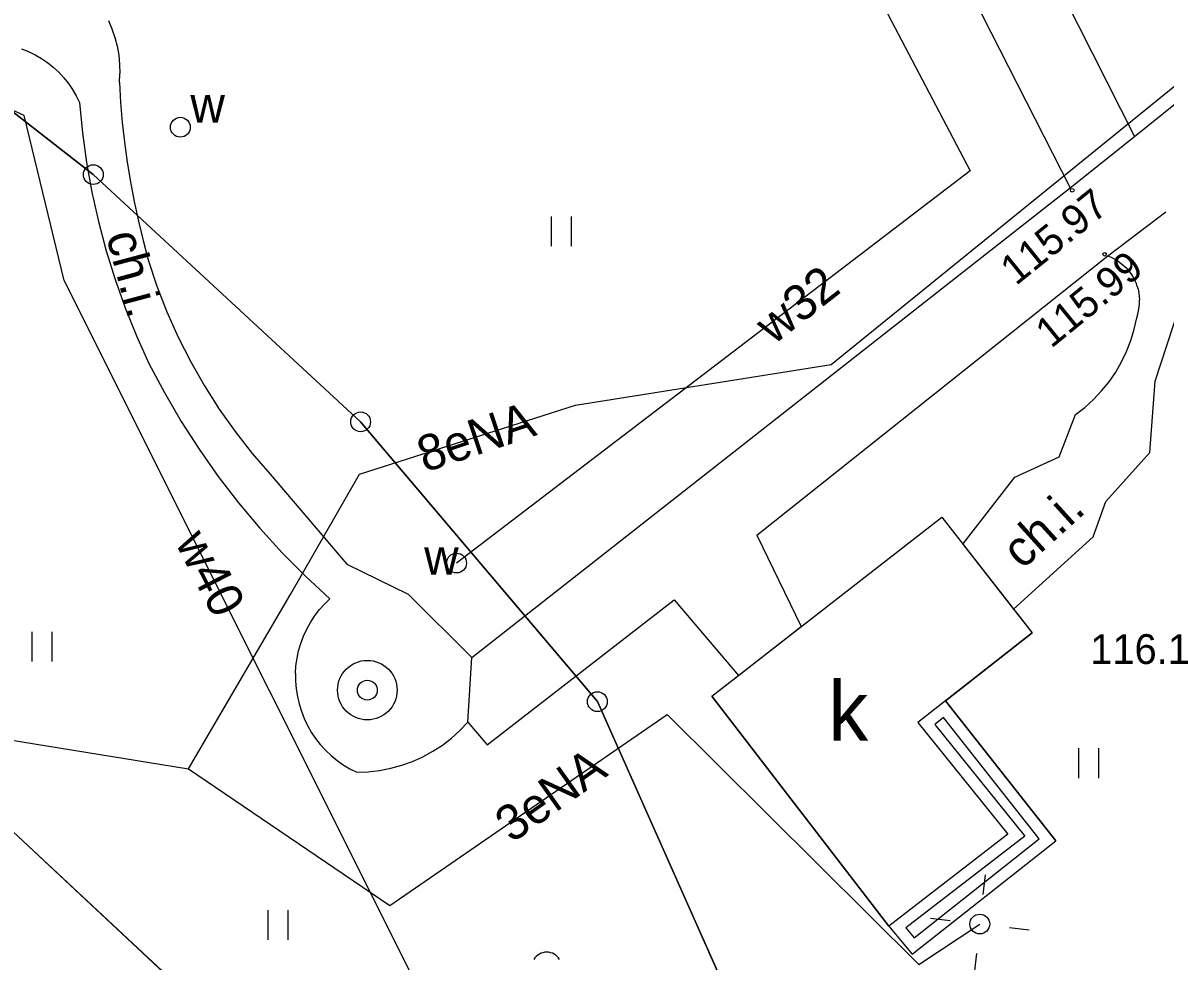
# Model space of a CAD drawing. Extents: x 6434771 to 6436222, y 5663454 to 5664782.
# Drawn here: x 6435579.54 to 6435608.32, y 5664211.72 to 5664235.37 of the extents above; entities that cross this region are included whole.
import ezdxf

# ---------------------------------------------------------------- set-up
doc = ezdxf.new("R2010")
doc.units = 0
for name, color, linetype in [('Warstwa 1', 7, 'Continuous'), ('Warstwa 10', 7, 'Continuous'), ('Warstwa 11', 7, 'Continuous'), ('Warstwa 12', 7, 'Continuous'), ('Warstwa 13', 7, 'Continuous'), ('Warstwa 2', 7, 'Continuous'), ('Warstwa 25', 7, 'Continuous'), ('Warstwa 3', 7, 'Continuous'), ('Warstwa 30', 7, 'Continuous'), ('Warstwa 35', 7, 'Continuous'), ('Warstwa 4', 7, 'Continuous'), ('Warstwa 5', 7, 'Continuous'), ('Warstwa 6', 7, 'Continuous'), ('Warstwa 9', 7, 'Continuous')]:
    doc.layers.add(name, color=color, linetype=linetype)

msp = doc.modelspace()

# ---------------------------------------------------------------- linework, layer by layer
at = {"layer": 'Warstwa 1'}
for p, q in [((6435574.313, 5664237.016), (6435581.318, 5664231.541)), ((6435574.313, 5664237.016), (6435581.318, 5664231.541)), ((6435581.318, 5664231.541), (6435588.053, 5664225.31)), ((6435581.318, 5664231.541), (6435588.053, 5664225.31)), ((6435588.053, 5664225.31), (6435594.018, 5664218.257)), ((6435588.053, 5664225.31), (6435594.018, 5664218.257)), ((6435594.018, 5664218.257), (6435602.285, 5664199.677)), ((6435594.018, 5664218.257), (6435602.285, 5664199.677))]:
    msp.add_line(p, q, dxfattribs=at)
msp.add_lwpolyline([(6435602.695, 5664222.903), (6435604.97, 5664219.995), (6435602.093, 5664217.73), (6435604.359, 5664214.913), (6435601.361, 5664212.599), (6435596.9, 5664218.393)], close=True, dxfattribs=at)
at = {"layer": 'Warstwa 10'}
for centre in [(6435581.318, 5664231.541), (6435581.318, 5664231.541), (6435588.053, 5664225.31), (6435588.053, 5664225.31), (6435594.018, 5664218.257), (6435594.018, 5664218.257)]:
    msp.add_circle(centre, 0.25, dxfattribs=at)
at = {"layer": 'Warstwa 11'}
msp.add_arc((6435592.743, 5664211.568), 0.375, 30.1471, 149.8529, dxfattribs=at)
at = {"layer": 'Warstwa 12'}
for points in [[(6435590.927, 5664208.184), (6435580.586, 5664228.87), (6435579.576, 5664233.032), (6435562.717, 5664240.716), (6435558.789, 5664242.503), (6435557.3, 5664244.301), (6435556.433, 5664245.352), (6435554.988, 5664247.459), (6435553.407, 5664249.038), (6435551.463, 5664250.382), (6435545.075, 5664251.369), (6435544.348, 5664253.268), (6435543.274, 5664254.661), (6435541.054, 5664255.508), (6435538.039, 5664255.904), (6435534.821, 5664256.903), (6435531.238, 5664257.526), (6435528.845, 5664258.105), (6435526.811, 5664260.27), (6435523.322, 5664262.842), (6435522.084, 5664264.677), (6435521.377, 5664265.726), (6435520.589, 5664267.575)], [(6435593.236, 5664246.268), (6435600.302, 5664237.562), (6435603.411, 5664231.635), (6435598.848, 5664228.149), (6435590.47, 5664221.75)], [(6435583.717, 5664216.562), (6435586.291, 5664220.971), (6435588.027, 5664223.99), (6435593.469, 5664225.734), (6435599.911, 5664226.757), (6435609.809, 5664234.787), (6435615.989, 5664239.743)], [(6435583.717, 5664216.562), (6435588.786, 5664213.12), (6435595.775, 5664217.936), (6435602.119, 5664211.63), (6435603.652, 5664212.651)], [(6435578.537, 5664217.404), (6435583.717, 5664216.562)]]:
    msp.add_lwpolyline(points, dxfattribs=at)
at = {"layer": 'Warstwa 2'}
msp.add_lwpolyline([(6435577.903, 5664216.272), (6435585.192, 5664209.474), (6435592.972, 5664206.94), (6435600.725, 5664205.466), (6435616.517, 5664203.046), (6435631.391, 5664209.977)], dxfattribs=at)
msp.add_circle((6435603.652, 5664212.651), 0.25, dxfattribs=at)
at = {"layer": 'Warstwa 25'}
for centre in [(6435605.982, 5664231.147), (6435606.8, 5664229.532)]:
    msp.add_circle(centre, 0.045, dxfattribs=at)
at = {"layer": 'Warstwa 30'}
for radius in [0.75, 0.25]:
    msp.add_circle((6435588.222, 5664218.547), radius, dxfattribs=at)
at = {"layer": 'Warstwa 35'}
for points in [[(6435601.361, 5664212.599), (6435601.952, 5664211.892), (6435605.567, 5664214.748), (6435602.786, 5664218.276), (6435602.093, 5664217.73), (6435604.359, 5664214.913)], [(6435601.791, 5664212.552), (6435601.995, 5664212.308), (6435605.146, 5664214.798), (6435602.736, 5664217.855), (6435602.517, 5664217.682), (6435604.785, 5664214.863)]]:
    msp.add_lwpolyline(points, close=True, dxfattribs=at)
at = {"layer": 'Warstwa 4'}
for points in [[(6435603.737, 5664213.396), (6435603.794, 5664213.893)], [(6435602.907, 5664212.736), (6435602.41, 5664212.793)], [(6435604.397, 5664212.566), (6435604.894, 5664212.509)], [(6435603.567, 5664211.906), (6435603.51, 5664211.409)]]:
    msp.add_lwpolyline(points, dxfattribs=at)
for centre in [(6435583.512, 5664232.735), (6435590.47, 5664221.75)]:
    msp.add_circle(centre, 0.25, dxfattribs=at)
at = {"layer": 'Warstwa 5'}
for p, q in [((6435607.551, 5664232.505), (6435615.65, 5664239.007)), ((6435604.65, 5664238.23), (6435607.551, 5664232.505)), ((6435602.761, 5664237.443), (6435605.926, 5664231.204)), ((6435581.699, 5664235.429), (6435581.789, 5664235.217)), ((6435581.789, 5664235.217), (6435581.862, 5664235)), ((6435581.862, 5664235), (6435581.919, 5664234.777)), ((6435581.919, 5664234.777), (6435581.959, 5664234.551)), ((6435579.51, 5664234.715), (6435579.683, 5664234.646)), ((6435579.683, 5664234.646), (6435579.851, 5664234.564)), ((6435579.851, 5664234.564), (6435580.012, 5664234.471)), ((6435580.012, 5664234.471), (6435580.166, 5664234.365)), ((6435581.959, 5664234.551), (6435581.982, 5664234.322)), ((6435580.166, 5664234.365), (6435580.311, 5664234.248)), ((6435580.311, 5664234.248), (6435580.448, 5664234.121)), ((6435581.982, 5664234.322), (6435581.988, 5664234.093)), ((6435580.448, 5664234.121), (6435580.574, 5664233.984)), ((6435580.574, 5664233.984), (6435580.69, 5664233.838)), ((6435581.976, 5664233.863), (6435581.988, 5664234.093)), ((6435580.69, 5664233.838), (6435580.795, 5664233.684)), ((6435580.795, 5664233.684), (6435580.889, 5664233.523)), ((6435581.976, 5664233.863), (6435582.006, 5664233.36)), ((6435580.889, 5664233.523), (6435580.97, 5664233.355)), ((6435580.97, 5664233.355), (6435581.044, 5664232.598)), ((6435582.006, 5664233.36), (6435582.049, 5664232.857)), ((6435582.049, 5664232.857), (6435582.105, 5664232.356)), ((6435581.044, 5664232.598), (6435581.148, 5664231.846)), ((6435582.105, 5664232.356), (6435582.173, 5664231.857)), ((6435581.148, 5664231.846), (6435581.283, 5664231.098)), ((6435582.173, 5664231.857), (6435582.254, 5664231.359)), ((6435582.254, 5664231.359), (6435582.347, 5664230.864)), ((6435581.283, 5664231.098), (6435581.448, 5664230.356)), ((6435590.852, 5664219.366), (6435605.926, 5664231.204)), ((6435582.347, 5664230.864), (6435582.453, 5664230.371)), ((6435592.866, 5664229.739), (6435592.866, 5664230.489)), ((6435593.366, 5664229.739), (6435593.366, 5664230.489)), ((6435581.448, 5664230.356), (6435581.644, 5664229.622)), ((6435582.453, 5664230.371), (6435582.571, 5664229.881)), ((6435582.571, 5664229.881), (6435582.702, 5664229.394)), ((6435581.644, 5664229.622), (6435581.87, 5664228.897)), ((6435582.702, 5664229.394), (6435582.922, 5664228.733)), ((6435581.87, 5664228.897), (6435582.125, 5664228.181)), ((6435582.922, 5664228.733), (6435583.174, 5664228.083)), ((6435582.125, 5664228.181), (6435582.409, 5664227.476)), ((6435608.067, 5664226.338), (6435608.68, 5664228.211)), ((6435583.174, 5664228.083), (6435583.457, 5664227.447)), ((6435582.409, 5664227.476), (6435582.721, 5664226.784)), ((6435583.457, 5664227.447), (6435583.772, 5664226.825)), ((6435582.721, 5664226.784), (6435583.111, 5664226.045)), ((6435583.772, 5664226.825), (6435584.116, 5664226.22)), ((6435584.116, 5664226.22), (6435584.49, 5664225.632)), ((6435607.935, 5664224.54), (6435608.067, 5664226.338)), ((6435583.111, 5664226.045), (6435583.533, 5664225.322)), ((6435584.49, 5664225.632), (6435584.892, 5664225.063)), ((6435583.533, 5664225.322), (6435583.985, 5664224.618)), ((6435584.892, 5664225.063), (6435585.321, 5664224.514)), ((6435583.985, 5664224.618), (6435584.466, 5664223.934)), ((6435585.321, 5664224.514), (6435585.777, 5664223.987)), ((6435606.83, 5664223.303), (6435607.935, 5664224.54)), ((6435584.466, 5664223.934), (6435584.975, 5664223.271)), ((6435585.777, 5664223.987), (6435587.71, 5664221.724)), ((6435584.975, 5664223.271), (6435585.512, 5664222.629)), ((6435606.509, 5664222.407), (6435606.83, 5664223.303)), ((6435585.512, 5664222.629), (6435586.076, 5664222.011)), ((6435604.503, 5664220.592), (6435606.509, 5664222.407)), ((6435586.076, 5664222.011), (6435586.665, 5664221.418)), ((6435587.71, 5664221.724), (6435589.251, 5664220.965)), ((6435586.665, 5664221.418), (6435587.279, 5664220.849)), ((6435589.251, 5664220.965), (6435590.852, 5664219.366)), ((6435587.012, 5664220.568), (6435587.14, 5664220.713)), ((6435587.14, 5664220.713), (6435587.279, 5664220.849)), ((6435591.245, 5664217.171), (6435595.95, 5664220.824)), ((6435595.95, 5664220.824), (6435597.576, 5664218.919)), ((6435586.789, 5664220.251), (6435586.895, 5664220.414)), ((6435586.895, 5664220.414), (6435587.012, 5664220.568)), ((6435604.503, 5664220.592), (6435604.97, 5664219.995)), ((6435586.615, 5664219.906), (6435586.696, 5664220.082)), ((6435586.696, 5664220.082), (6435586.789, 5664220.251)), ((6435579.779, 5664219.269), (6435579.779, 5664220.019)), ((6435580.279, 5664219.269), (6435580.279, 5664220.019)), ((6435586.547, 5664219.725), (6435586.615, 5664219.906)), ((6435602.786, 5664218.276), (6435604.97, 5664219.995)), ((6435586.452, 5664219.349), (6435586.492, 5664219.539)), ((6435586.492, 5664219.539), (6435586.547, 5664219.725)), ((6435586.425, 5664219.158), (6435586.452, 5664219.349)), ((6435586.412, 5664218.964), (6435586.425, 5664219.158)), ((6435586.412, 5664218.964), (6435586.414, 5664218.771)), ((6435596.9, 5664218.393), (6435597.576, 5664218.919)), ((6435586.414, 5664218.771), (6435586.43, 5664218.578)), ((6435586.43, 5664218.578), (6435586.459, 5664218.386)), ((6435586.459, 5664218.386), (6435586.503, 5664218.198)), ((6435596.9, 5664218.393), (6435601.361, 5664212.599)), ((6435586.503, 5664218.198), (6435586.56, 5664218.013)), ((6435602.786, 5664218.276), (6435605.567, 5664214.748)), ((6435586.56, 5664218.013), (6435586.631, 5664217.832)), ((6435586.631, 5664217.832), (6435586.714, 5664217.658)), ((6435586.714, 5664217.658), (6435586.81, 5664217.489)), ((6435586.81, 5664217.489), (6435586.919, 5664217.329)), ((6435590.341, 5664217.337), (6435590.554, 5664217.529)), ((6435590.554, 5664217.529), (6435590.752, 5664217.737)), ((6435590.752, 5664217.737), (6435591.245, 5664217.171)), ((6435586.919, 5664217.329), (6435587.038, 5664217.177)), ((6435590.113, 5664217.163), (6435590.341, 5664217.337)), ((6435587.038, 5664217.177), (6435587.169, 5664217.033)), ((6435587.169, 5664217.033), (6435587.309, 5664216.9)), ((6435587.309, 5664216.9), (6435587.459, 5664216.777)), ((6435589.62, 5664216.868), (6435589.872, 5664217.006)), ((6435589.872, 5664217.006), (6435590.113, 5664217.163)), ((6435606.151, 5664216.332), (6435606.151, 5664217.082)), ((6435606.651, 5664216.332), (6435606.651, 5664217.082)), ((6435587.459, 5664216.777), (6435587.617, 5664216.666)), ((6435587.617, 5664216.666), (6435587.784, 5664216.567)), ((6435588.812, 5664216.577), (6435589.088, 5664216.654)), ((6435589.088, 5664216.654), (6435589.359, 5664216.751)), ((6435589.359, 5664216.751), (6435589.62, 5664216.868)), ((6435587.784, 5664216.567), (6435587.957, 5664216.48)), ((6435587.957, 5664216.48), (6435588.244, 5664216.49)), ((6435588.244, 5664216.49), (6435588.53, 5664216.523)), ((6435588.53, 5664216.523), (6435588.812, 5664216.577)), ((6435577.903, 5664216.272), (6435585.192, 5664209.474)), ((6435601.952, 5664211.892), (6435605.567, 5664214.748)), ((6435585.727, 5664212.251), (6435585.727, 5664213.001)), ((6435586.227, 5664212.251), (6435586.227, 5664213.001)), ((6435601.361, 5664212.599), (6435601.952, 5664211.892))]:
    msp.add_line(p, q, dxfattribs=at)
at = {"layer": 'Warstwa 6'}
for points in [[(6435669.714, 5664398.133), (6435626.601, 5664379.073), (6435585.238, 5664360.761), (6435534.934, 5664338.266), (6435489.214, 5664318.618), (6435505.839, 5664297.445), (6435516.772, 5664263.761), (6435518.433, 5664262.101), (6435554.013, 5664249.551), (6435561.953, 5664245.295), (6435574.313, 5664237.016), (6435581.318, 5664231.541), (6435588.053, 5664225.31), (6435594.018, 5664218.257), (6435602.285, 5664199.677), (6435608.056, 5664201.368), (6435612.187, 5664201.418), (6435615.525, 5664200.428), (6435624.054, 5664187.035), (6435633.847, 5664173.156), (6435637.993, 5664164.536), (6435641.674, 5664152.161), (6435642.6, 5664149.34), (6435652.786, 5664133.167)], [(6435652.786, 5664133.167), (6435642.6, 5664149.34), (6435641.674, 5664152.161), (6435637.993, 5664164.536), (6435633.847, 5664173.156), (6435624.054, 5664187.035), (6435615.525, 5664200.428), (6435612.187, 5664201.418), (6435608.056, 5664201.368), (6435602.285, 5664199.677), (6435594.018, 5664218.257), (6435588.053, 5664225.31), (6435581.318, 5664231.541), (6435574.313, 5664237.016), (6435561.953, 5664245.295), (6435554.013, 5664249.551), (6435518.433, 5664262.101), (6435516.772, 5664263.761), (6435505.839, 5664297.445), (6435453.652, 5664270.705)]]:
    msp.add_lwpolyline(points, dxfattribs=at)
at = {"layer": 'Warstwa 9'}
for p, q in [((6435607.551, 5664232.505), (6435615.65, 5664239.007)), ((6435604.65, 5664238.23), (6435607.551, 5664232.505)), ((6435602.761, 5664237.443), (6435605.926, 5664231.204)), ((6435581.699, 5664235.429), (6435581.789, 5664235.217)), ((6435581.789, 5664235.217), (6435581.862, 5664235)), ((6435581.862, 5664235), (6435581.919, 5664234.777)), ((6435581.919, 5664234.777), (6435581.959, 5664234.551)), ((6435579.51, 5664234.715), (6435579.683, 5664234.646)), ((6435579.683, 5664234.646), (6435579.851, 5664234.564)), ((6435579.851, 5664234.564), (6435580.012, 5664234.471)), ((6435580.012, 5664234.471), (6435580.166, 5664234.365)), ((6435581.959, 5664234.551), (6435581.982, 5664234.322)), ((6435580.166, 5664234.365), (6435580.311, 5664234.248)), ((6435580.311, 5664234.248), (6435580.448, 5664234.121)), ((6435581.982, 5664234.322), (6435581.988, 5664234.093)), ((6435580.448, 5664234.121), (6435580.574, 5664233.984)), ((6435580.574, 5664233.984), (6435580.69, 5664233.838)), ((6435581.976, 5664233.863), (6435581.988, 5664234.093)), ((6435580.69, 5664233.838), (6435580.795, 5664233.684)), ((6435580.795, 5664233.684), (6435580.889, 5664233.523)), ((6435581.976, 5664233.863), (6435582.006, 5664233.36)), ((6435580.889, 5664233.523), (6435580.97, 5664233.355)), ((6435580.97, 5664233.355), (6435581.044, 5664232.598)), ((6435582.006, 5664233.36), (6435582.049, 5664232.857)), ((6435582.049, 5664232.857), (6435582.105, 5664232.356)), ((6435581.044, 5664232.598), (6435581.148, 5664231.846)), ((6435605.926, 5664231.204), (6435607.551, 5664232.505)), ((6435605.926, 5664231.204), (6435607.551, 5664232.505)), ((6435582.105, 5664232.356), (6435582.173, 5664231.857)), ((6435581.148, 5664231.846), (6435581.283, 5664231.098)), ((6435582.173, 5664231.857), (6435582.254, 5664231.359)), ((6435582.254, 5664231.359), (6435582.347, 5664230.864)), ((6435581.283, 5664231.098), (6435581.448, 5664230.356)), ((6435590.852, 5664219.366), (6435605.926, 5664231.204)), ((6435582.347, 5664230.864), (6435582.453, 5664230.371)), ((6435606.875, 5664229.493), (6435608.339, 5664230.605)), ((6435606.875, 5664229.493), (6435608.339, 5664230.605)), ((6435581.448, 5664230.356), (6435581.644, 5664229.622)), ((6435582.453, 5664230.371), (6435582.571, 5664229.881)), ((6435582.571, 5664229.881), (6435582.702, 5664229.394)), ((6435581.644, 5664229.622), (6435581.87, 5664228.897)), ((6435582.702, 5664229.394), (6435582.922, 5664228.733)), ((6435598.039, 5664222.449), (6435606.875, 5664229.493)), ((6435606.875, 5664229.493), (6435606.959, 5664229.459)), ((6435606.959, 5664229.459), (6435607.041, 5664229.418)), ((6435607.041, 5664229.418), (6435607.119, 5664229.372)), ((6435607.119, 5664229.372), (6435607.193, 5664229.32)), ((6435607.193, 5664229.32), (6435607.264, 5664229.262)), ((6435607.264, 5664229.262), (6435607.33, 5664229.2)), ((6435607.33, 5664229.2), (6435607.391, 5664229.132)), ((6435607.391, 5664229.132), (6435607.447, 5664229.06)), ((6435607.447, 5664229.06), (6435607.497, 5664228.985)), ((6435607.497, 5664228.985), (6435607.542, 5664228.905)), ((6435581.87, 5664228.897), (6435582.125, 5664228.181)), ((6435582.922, 5664228.733), (6435583.174, 5664228.083)), ((6435607.542, 5664228.905), (6435607.581, 5664228.823)), ((6435607.581, 5664228.823), (6435607.613, 5664228.738)), ((6435607.613, 5664228.738), (6435607.639, 5664228.651)), ((6435607.639, 5664228.651), (6435607.658, 5664228.562)), ((6435607.658, 5664228.562), (6435607.671, 5664228.472)), ((6435607.671, 5664228.472), (6435607.677, 5664228.381)), ((6435582.125, 5664228.181), (6435582.409, 5664227.476)), ((6435607.654, 5664228.11), (6435607.669, 5664228.199)), ((6435607.669, 5664228.199), (6435607.676, 5664228.29)), ((6435607.676, 5664228.29), (6435607.677, 5664228.381)), ((6435608.067, 5664226.338), (6435608.68, 5664228.211)), ((6435583.174, 5664228.083), (6435583.457, 5664227.447)), ((6435607.543, 5664227.645), (6435607.606, 5664227.934)), ((6435607.606, 5664227.934), (6435607.634, 5664228.021)), ((6435607.634, 5664228.021), (6435607.654, 5664228.11)), ((6435607.458, 5664227.362), (6435607.543, 5664227.645)), ((6435582.409, 5664227.476), (6435582.721, 5664226.784)), ((6435583.457, 5664227.447), (6435583.772, 5664226.825)), ((6435607.351, 5664227.086), (6435607.458, 5664227.362)), ((6435607.224, 5664226.819), (6435607.351, 5664227.086)), ((6435582.721, 5664226.784), (6435583.111, 5664226.045)), ((6435583.772, 5664226.825), (6435584.116, 5664226.22)), ((6435607.076, 5664226.563), (6435607.224, 5664226.819)), ((6435606.908, 5664226.319), (6435607.076, 5664226.563)), ((6435584.116, 5664226.22), (6435584.49, 5664225.632)), ((6435606.723, 5664226.088), (6435606.908, 5664226.319)), ((6435607.935, 5664224.54), (6435608.067, 5664226.338)), ((6435583.111, 5664226.045), (6435583.533, 5664225.322)), ((6435606.301, 5664225.674), (6435606.52, 5664225.873)), ((6435606.52, 5664225.873), (6435606.723, 5664226.088)), ((6435584.49, 5664225.632), (6435584.892, 5664225.063)), ((6435606.067, 5664225.492), (6435606.301, 5664225.674)), ((6435583.533, 5664225.322), (6435583.985, 5664224.618)), ((6435605.654, 5664224.427), (6435606.067, 5664225.492)), ((6435584.892, 5664225.063), (6435585.321, 5664224.514)), ((6435583.985, 5664224.618), (6435584.466, 5664223.934)), ((6435585.321, 5664224.514), (6435585.777, 5664223.987)), ((6435604.537, 5664223.911), (6435605.654, 5664224.427)), ((6435606.83, 5664223.303), (6435607.935, 5664224.54)), ((6435584.466, 5664223.934), (6435584.975, 5664223.271)), ((6435585.777, 5664223.987), (6435587.71, 5664221.724)), ((6435603.224, 5664222.227), (6435604.537, 5664223.911)), ((6435584.975, 5664223.271), (6435585.512, 5664222.629)), ((6435606.509, 5664222.407), (6435606.83, 5664223.303)), ((6435585.512, 5664222.629), (6435586.076, 5664222.011)), ((6435598.039, 5664222.449), (6435599.156, 5664220.149)), ((6435604.503, 5664220.592), (6435606.509, 5664222.407)), ((6435603.224, 5664222.227), (6435604.503, 5664220.592)), ((6435586.076, 5664222.011), (6435586.665, 5664221.418)), ((6435587.71, 5664221.724), (6435589.251, 5664220.965)), ((6435586.665, 5664221.418), (6435587.279, 5664220.849)), ((6435589.251, 5664220.965), (6435590.852, 5664219.366)), ((6435587.012, 5664220.568), (6435587.14, 5664220.713)), ((6435587.14, 5664220.713), (6435587.279, 5664220.849)), ((6435591.245, 5664217.171), (6435595.95, 5664220.824)), ((6435595.95, 5664220.824), (6435597.576, 5664218.919)), ((6435586.789, 5664220.251), (6435586.895, 5664220.414)), ((6435586.895, 5664220.414), (6435587.012, 5664220.568)), ((6435586.615, 5664219.906), (6435586.696, 5664220.082)), ((6435586.696, 5664220.082), (6435586.789, 5664220.251)), ((6435597.576, 5664218.919), (6435599.156, 5664220.149)), ((6435586.547, 5664219.725), (6435586.615, 5664219.906)), ((6435586.452, 5664219.349), (6435586.492, 5664219.539)), ((6435586.492, 5664219.539), (6435586.547, 5664219.725)), ((6435586.425, 5664219.158), (6435586.452, 5664219.349)), ((6435590.752, 5664217.737), (6435590.852, 5664219.366)), ((6435590.752, 5664217.737), (6435590.852, 5664219.366)), ((6435586.412, 5664218.964), (6435586.425, 5664219.158)), ((6435586.412, 5664218.964), (6435586.414, 5664218.771)), ((6435586.414, 5664218.771), (6435586.43, 5664218.578)), ((6435586.43, 5664218.578), (6435586.459, 5664218.386)), ((6435586.459, 5664218.386), (6435586.503, 5664218.198)), ((6435586.503, 5664218.198), (6435586.56, 5664218.013)), ((6435586.56, 5664218.013), (6435586.631, 5664217.832)), ((6435586.631, 5664217.832), (6435586.714, 5664217.658)), ((6435586.714, 5664217.658), (6435586.81, 5664217.489)), ((6435586.81, 5664217.489), (6435586.919, 5664217.329)), ((6435590.341, 5664217.337), (6435590.554, 5664217.529)), ((6435590.554, 5664217.529), (6435590.752, 5664217.737)), ((6435590.752, 5664217.737), (6435591.245, 5664217.171)), ((6435586.919, 5664217.329), (6435587.038, 5664217.177)), ((6435590.113, 5664217.163), (6435590.341, 5664217.337)), ((6435587.038, 5664217.177), (6435587.169, 5664217.033)), ((6435587.169, 5664217.033), (6435587.309, 5664216.9)), ((6435587.309, 5664216.9), (6435587.459, 5664216.777)), ((6435589.62, 5664216.868), (6435589.872, 5664217.006)), ((6435589.872, 5664217.006), (6435590.113, 5664217.163)), ((6435587.459, 5664216.777), (6435587.617, 5664216.666)), ((6435587.617, 5664216.666), (6435587.784, 5664216.567)), ((6435588.812, 5664216.577), (6435589.088, 5664216.654)), ((6435589.088, 5664216.654), (6435589.359, 5664216.751)), ((6435589.359, 5664216.751), (6435589.62, 5664216.868)), ((6435587.784, 5664216.567), (6435587.957, 5664216.48)), ((6435587.957, 5664216.48), (6435588.244, 5664216.49)), ((6435588.244, 5664216.49), (6435588.53, 5664216.523)), ((6435588.53, 5664216.523), (6435588.812, 5664216.577)), ((6435577.903, 5664216.272), (6435585.192, 5664209.474))]:
    msp.add_line(p, q, dxfattribs=at)

# ---------------------------------------------------------------- texts
at = {"layer": 'Warstwa 13'}
for s, rotation, p in [('w32', 38.0673, (6435598.455, 5664227.234)), ('8eNA', 18.4664, (6435589.669, 5664224.028)), ('w40', 297.2505, (6435583.367, 5664222.275)), ('3eNA', 35.2656, (6435591.862, 5664214.676))]:
    msp.add_text(s, height=0.9, rotation=rotation, dxfattribs=at).set_placement(p)
msp.add_text('116.1', height=0.75, dxfattribs=at).set_placement((6435606.436, 5664219.207))
at = {"layer": 'Warstwa 25'}
for s, rotation, p in [('115.97', 38.8351, (6435604.561, 5664228.727)), ('115.99', 39.2533, (6435605.45, 5664227.146))]:
    msp.add_text(s, height=0.75, rotation=rotation, dxfattribs=at).set_placement(p)
at = {"layer": 'Warstwa 3'}
msp.add_text('k', height=1.5, dxfattribs=at).set_placement((6435599.838, 5664217.273))
at = {"layer": 'Warstwa 5'}
for p in [(6435583.764, 5664232.854), (6435589.654, 5664221.457)]:
    msp.add_text('w', height=0.9, dxfattribs=at).set_placement(p)
at = {"layer": 'Warstwa 9'}
for rotation, p in [(285.0007, (6435581.635, 5664230.003)), (42.141, (6435604.721, 5664221.567))]:
    msp.add_text('ch.i.', height=0.9, rotation=rotation, dxfattribs=at).set_placement(p)

doc.saveas('drawing.dxf')
